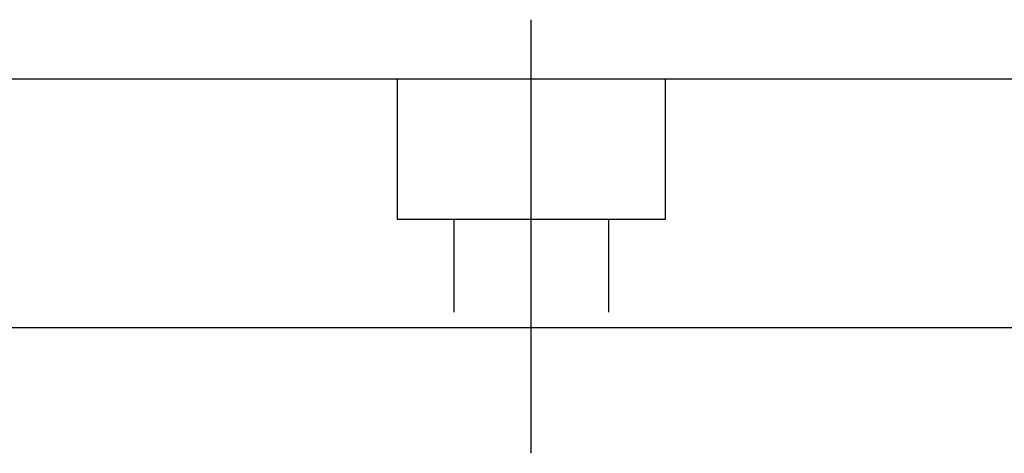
# Model space of a CAD drawing. Header units: millimetres. Extents: x -227 to 3135, y -1502 to 860.
# Tile 445 of 582: x 1175 to 1210, y -720 to -704. Entities that reach past the tile are written whole.
import ezdxf
from ezdxf.lldxf.tags import DXFTag

# ---------------------------------------------------------------- set-up
doc = ezdxf.new("R2010")
doc.units = ezdxf.units.MM
doc.layers.add('2', color=7, linetype='CONTINUOUS', true_color=0xffffff)
tags = doc.linetypes.add('DASHED', pattern=[25.72, 12.86, -12.86]).pattern_tags.tags
tags[6:7] = [DXFTag(74, 4), DXFTag(75, 0), DXFTag(340, '0'), DXFTag(46, 0.0), DXFTag(50, 0.0), DXFTag(44, 0.0), DXFTag(45, 0.0)]
tags[4:5] = [DXFTag(74, 4), DXFTag(75, 0), DXFTag(340, '0'), DXFTag(46, 0.0), DXFTag(50, 0.0), DXFTag(44, 0.0), DXFTag(45, 0.0)]

msp = doc.modelspace()

# ---------------------------------------------------------------- linework, layer by layer
at = {"layer": '2', "ltscale": 0.5}
msp.add_line((1193.514, -719.833), (1193.514, -704.473), dxfattribs=at)
at = {"layer": '2', "linetype": 'Continuous'}
for p, q in [((1238.608, -706.583), (1143.514, -706.583)), ((1236.352, -715.384), (1143.514, -715.384))]:
    msp.add_line(p, q, dxfattribs=at)
at = {"layer": '2', "linetype": 'DASHED', "ltscale": 0.1}
for p, q in [((1188.764, -706.583), (1188.764, -711.533)), ((1198.264, -711.533), (1198.264, -706.583)), ((1188.764, -711.533), (1198.264, -711.533)), ((1190.764, -711.533), (1190.764, -714.833)), ((1196.264, -714.833), (1196.264, -711.533))]:
    msp.add_line(p, q, dxfattribs=at)

doc.saveas('drawing.dxf')
